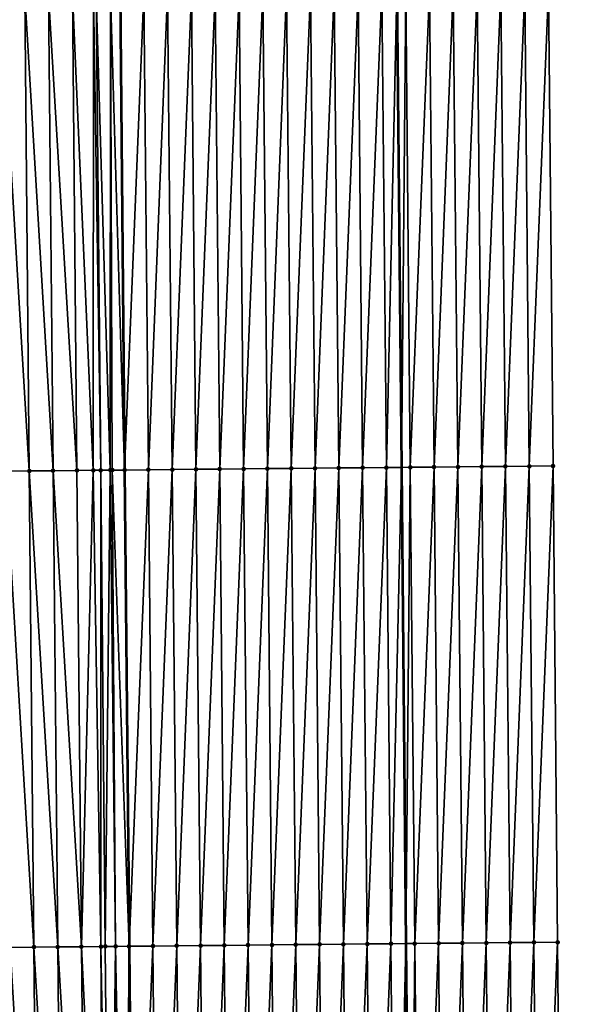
# Model space of a CAD drawing. Header units: feet. Extents: x 2007189 to 2022806, y 818621 to 837694.
# Tile 489 of 656: x 2011351 to 2011374, y 831285 to 831326. Entities that reach past the tile are written whole.
import ezdxf

# ---------------------------------------------------------------- set-up
doc = ezdxf.new("R2010")
doc.units = ezdxf.units.FT
doc.header["$MEASUREMENT"] = 0
for name, color, linetype, lineweight in [('EP_Travel Lane', 172, 'Continuous', 53), ('Road Shots', 141, 'Continuous', 100), ('Road X-Section', 40, 'Continuous', 13), ('STRIPING', 60, 'Continuous', 53)]:
    doc.layers.add(name, color=color, linetype=linetype, lineweight=lineweight)
doc.layers.add('I-77-MM17-21_SB-Surface-Border', color=7, linetype='Continuous')
doc.layers.add('I-77-MM17-21_SB-Surface-TIN', color=7, linetype='Continuous')

msp = doc.modelspace()

# ---------------------------------------------------------------- linework, layer by layer
at = {"layer": 'EP_Travel Lane'}
msp.add_polyline3d([(2011363.948639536, 831587.1496924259, 327.9825644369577), (2011364.130942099, 831567.1516971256, 328.1996464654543), (2011364.313248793, 831547.1532486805, 328.3722723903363), (2011364.495554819, 831527.1548734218, 328.5520783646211), (2011364.677862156, 831507.1563545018, 328.717790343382), (2011364.860168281, 831487.1579684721, 328.896539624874), (2011365.042474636, 831467.1595571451, 329.0728071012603), (2011365.231409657, 831447.1679292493, 329.1712247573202), (2011365.422340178, 831427.1690966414, 329.2806065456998), (2011365.613270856, 831407.1702475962, 329.3851245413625), (2011365.804201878, 831387.1713626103, 329.4790861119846), (2011365.995132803, 831367.1724877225, 329.5760055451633), (2011366.186064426, 831347.1735396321, 329.6513478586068), (2011366.376996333, 831327.1745618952, 329.7179327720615), (2011366.567929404, 831307.1754622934, 329.7486344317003), (2011366.758861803, 831287.1764329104, 329.8000149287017), (2011366.949795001, 831267.1773199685, 329.8267843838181), (2011367.172069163, 831247.2049287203, 329.8679666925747), (2011367.403775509, 831227.2062494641, 329.8584230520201), (2011367.635481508, 831207.2076000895, 329.8339734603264), (2011367.867187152, 831187.2089813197, 329.7943214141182)], dxfattribs=at)
at = {"layer": 'I-77-MM17-21_SB-Surface-Border', "color": 3, "linetype": 'Continuous', "lineweight": -3}
msp.add_polyline3d([(2011369.322614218, 831587.1966415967, 327.7836704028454), (2011369.5048682, 831567.1987977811, 328.0156560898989), (2011369.687126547, 831547.2004749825, 328.2006508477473), (2011370.869348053, 831527.2107512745, 328.3351987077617), (2011371.051608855, 831507.2121590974, 328.4937659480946), (2011370.233907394, 831487.2048694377, 328.6931274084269), (2011371.416130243, 831467.2149983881, 328.8132202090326), (2011371.605020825, 831447.2279396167, 328.9239383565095), (2011370.795995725, 831427.2196848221, 329.0700060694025), (2011370.986926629, 831407.2208117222, 329.1674263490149), (2011371.177857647, 831387.2219265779, 329.2613485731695), (2011371.368788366, 831367.223072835, 329.3645007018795), (2011372.559675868, 831347.2335193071, 329.3950147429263), (2011372.750607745, 831327.2345442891, 329.4623923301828), (2011372.941540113, 831307.235517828, 329.5146616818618), (2011373.132472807, 831287.2364572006, 329.5568326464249), (2011373.323405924, 831267.2373522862, 329.5859769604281), (2011373.543203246, 831247.278200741, 329.6486208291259), (2011373.77181533, 831227.2794271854, 329.6683595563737), (2011374.000426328, 831207.2807488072, 329.6407282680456), (2011373.22910299, 831187.2706106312, 329.6276230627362)], dxfattribs=at)
at = {"layer": 'I-77-MM17-21_SB-Surface-TIN', "color": 128, "linetype": 'Continuous', "lineweight": -3}
for points in [[(2011349.751645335, 831327.0160738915, 329.7873897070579), (2011350.942532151, 831307.0265921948, 329.8390725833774), (2011350.751599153, 831327.025684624, 329.8062781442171)], [(2011350.751599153, 831327.025684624, 329.8062781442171), (2011351.942486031, 831307.0361963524, 329.8560243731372), (2011351.751552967, 831327.0352957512, 329.8252829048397)], [(2011350.751599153, 831327.025684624, 329.8062781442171), (2011350.942532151, 831307.0265921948, 329.8390725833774), (2011351.942486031, 831307.0361963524, 329.8560243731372)], [(2011351.751552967, 831327.0352957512, 329.8252829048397), (2011352.94243991, 831307.0458007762, 329.8730546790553), (2011352.751506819, 831327.0449029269, 329.8431229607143)], [(2011351.751552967, 831327.0352957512, 329.8252829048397), (2011351.942486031, 831307.0361963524, 329.8560243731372), (2011352.94243991, 831307.0458007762, 329.8730546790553)], [(2011352.751506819, 831327.0449029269, 329.8431229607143), (2011353.62998938, 831307.0524022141, 329.8840619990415), (2011353.641743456, 831327.0534477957, 329.8565929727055)], [(2011352.751506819, 831327.0449029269, 329.8431229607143), (2011352.94243991, 831307.0458007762, 329.8730546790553), (2011353.62998938, 831307.0524022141, 329.8840619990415)], [(2011353.641743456, 831327.0534477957, 329.8565929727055), (2011353.62998938, 831307.0524022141, 329.8840619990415), (2011353.942393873, 831307.0553962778, 329.8874550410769)], [(2011353.641743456, 831327.0534477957, 329.8565929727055), (2011353.942393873, 831307.0553962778, 329.8874550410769), (2011353.751460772, 831327.0544995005, 329.8578379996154)], [(2011353.751460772, 831327.0544995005, 329.8578379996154), (2011354.344909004, 831307.059246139, 329.8895229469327), (2011354.349425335, 831327.0602204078, 329.8614006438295)], [(2011353.751460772, 831327.0544995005, 329.8578379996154), (2011353.942393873, 831307.0553962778, 329.8874550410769), (2011354.344909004, 831307.059246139, 329.8895229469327)], [(2011354.349425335, 831327.0602204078, 329.8614006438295), (2011354.344909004, 831307.059246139, 329.8895229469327), (2011354.425286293, 831307.060013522, 329.8895272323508)], [(2011354.349425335, 831327.0602204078, 329.8614006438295), (2011354.942340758, 831307.0649437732, 329.8877264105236), (2011354.751407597, 831327.0640528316, 329.8598280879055)], [(2011354.349425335, 831327.0602204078, 329.8614006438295), (2011354.425286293, 831307.060013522, 329.8895272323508), (2011354.942340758, 831307.0649437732, 329.8877264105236)], [(2011355.751369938, 831327.0735606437, 329.8483586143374), (2011354.751407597, 831327.0640528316, 329.8598280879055), (2011354.942340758, 831307.0649437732, 329.8877264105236)], [(2011355.751369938, 831327.0735606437, 329.8483586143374), (2011354.942340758, 831307.0649437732, 329.8877264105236), (2011355.942302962, 831307.074465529, 329.8803682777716)], [(2011355.751369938, 831327.0735606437, 329.8483586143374), (2011355.942302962, 831307.074465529, 329.8803682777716), (2011356.751324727, 831327.0830697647, 329.837296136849)], [(2011356.751324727, 831327.0830697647, 329.837296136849), (2011355.942302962, 831307.074465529, 329.8803682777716), (2011356.942257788, 831307.083970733, 329.8681526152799)], [(2011356.751324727, 831327.0830697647, 329.837296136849), (2011356.942257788, 831307.083970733, 329.8681526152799), (2011357.751279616, 831327.092568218, 329.8230892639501)], [(2011357.751279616, 831327.092568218, 329.8230892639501), (2011356.942257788, 831307.083970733, 329.8681526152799), (2011357.942212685, 831307.093468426, 329.8537231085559)], [(2011357.751279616, 831327.092568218, 329.8230892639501), (2011357.942212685, 831307.093468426, 329.8537231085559), (2011358.751234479, 831327.1020694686, 329.8097069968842)], [(2011358.751234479, 831327.1020694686, 329.8097069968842), (2011357.942212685, 831307.093468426, 329.8537231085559), (2011358.942167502, 831307.1029744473, 329.8417483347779)], [(2011358.751234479, 831327.1020694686, 329.8097069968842), (2011358.942167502, 831307.1029744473, 329.8417483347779), (2011359.75118934, 831327.1115709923, 329.7964051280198)], [(2011359.75118934, 831327.1115709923, 329.7964051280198), (2011358.942167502, 831307.1029744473, 329.8417483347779), (2011359.94212236, 831307.1124761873, 329.82851164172)], [(2011359.75118934, 831327.1115709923, 329.7964051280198), (2011359.94212236, 831307.1124761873, 329.82851164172), (2011360.751144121, 831327.1210808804, 329.7855688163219)], [(2011360.751144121, 831327.1210808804, 329.7855688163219), (2011359.94212236, 831307.1124761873, 329.82851164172), (2011360.94207714, 831307.1219862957, 329.8177415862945)], [(2011360.751144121, 831327.1210808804, 329.7855688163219), (2011360.94207714, 831307.1219862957, 329.8177415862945), (2011361.751098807, 831327.1306006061, 329.7776321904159)], [(2011361.751098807, 831327.1306006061, 329.7776321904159), (2011360.94207714, 831307.1219862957, 329.8177415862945), (2011361.942031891, 831307.1314991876, 329.8077920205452)], [(2011361.751098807, 831327.1306006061, 329.7776321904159), (2011361.942031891, 831307.1314991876, 329.8077920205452), (2011362.75105348, 831327.1401217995, 329.7701282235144)], [(2011362.75105348, 831327.1401217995, 329.7701282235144), (2011361.942031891, 831307.1314991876, 329.8077920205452), (2011362.941986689, 831307.1410072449, 329.7964174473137)], [(2011362.75105348, 831327.1401217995, 329.7701282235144), (2011362.941986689, 831307.1410072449, 329.7964174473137), (2011363.751008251, 831327.1496327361, 329.759600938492)], [(2011363.751008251, 831327.1496327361, 329.759600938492), (2011362.941986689, 831307.1410072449, 329.7964174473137), (2011363.941941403, 831307.1505241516, 329.7876512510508)], [(2011363.751008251, 831327.1496327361, 329.759600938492), (2011363.941941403, 831307.1505241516, 329.7876512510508), (2011364.750963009, 831327.1591449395, 329.7494470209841)], [(2011364.750963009, 831327.1591449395, 329.7494470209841), (2011363.941941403, 831307.1505241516, 329.7876512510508), (2011364.941896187, 831307.1600336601, 329.7767044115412)], [(2011364.750963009, 831327.1591449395, 329.7494470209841), (2011364.941896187, 831307.1600336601, 329.7767044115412), (2011365.750917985, 831327.1686343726, 329.7325813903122)], [(2011365.750917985, 831327.1686343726, 329.7325813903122), (2011364.941896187, 831307.1600336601, 329.7767044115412), (2011365.941851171, 831307.1695223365, 329.7596170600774)], [(2011365.750917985, 831327.1686343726, 329.7325813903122), (2011365.941851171, 831307.1695223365, 329.7596170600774), (2011366.376996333, 831327.1745618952, 329.7179327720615)], [(2011365.941851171, 831307.1695223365, 329.7596170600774), (2011366.567929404, 831307.1754622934, 329.7486344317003), (2011366.376996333, 831327.1745618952, 329.7179327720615)], [(2011366.750873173, 831327.1781016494, 329.7091850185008), (2011366.376996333, 831327.1745618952, 329.7179327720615), (2011366.567929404, 831307.1754622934, 329.7486344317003)], [(2011366.750873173, 831327.1781016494, 329.7091850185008), (2011366.567929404, 831307.1754622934, 329.7486344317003), (2011366.941806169, 831307.1790094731, 329.7420759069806)], [(2011366.750873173, 831327.1781016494, 329.7091850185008), (2011366.941806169, 831307.1790094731, 329.7420759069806), (2011367.75082882, 831327.187520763, 329.6715920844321)], [(2011367.75082882, 831327.187520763, 329.6715920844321), (2011366.941806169, 831307.1790094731, 329.7420759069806), (2011367.941761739, 831307.188436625, 329.7068536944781)], [(2011367.75082882, 831327.187520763, 329.6715920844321), (2011367.941761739, 831307.188436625, 329.7068536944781), (2011368.750784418, 831327.1969450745, 329.635531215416)], [(2011368.750784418, 831327.1969450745, 329.635531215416), (2011367.941761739, 831307.188436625, 329.7068536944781), (2011368.941717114, 831307.1978842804, 329.6776750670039)], [(2011368.750784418, 831327.1969450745, 329.635531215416), (2011368.941717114, 831307.1978842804, 329.6776750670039), (2011369.750740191, 831327.2063509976, 329.5940502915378)], [(2011369.750740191, 831327.2063509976, 329.5940502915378), (2011368.941717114, 831307.1978842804, 329.6776750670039), (2011369.941672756, 831307.2073039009, 329.640232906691)], [(2011369.750740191, 831327.2063509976, 329.5940502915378), (2011369.941672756, 831307.2073039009, 329.640232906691), (2011370.750696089, 831327.2157438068, 329.5487038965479)], [(2011370.750696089, 831327.2157438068, 329.5487038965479), (2011369.941672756, 831307.2073039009, 329.640232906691), (2011370.941628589, 831307.2167035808, 329.5969130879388)], [(2011370.750696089, 831327.2157438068, 329.5487038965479), (2011370.941628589, 831307.2167035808, 329.5969130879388), (2011371.750651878, 831327.2251480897, 329.5067394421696)], [(2011371.750651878, 831327.2251480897, 329.5067394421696), (2011370.941628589, 831307.2167035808, 329.5969130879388), (2011371.941584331, 831307.2261128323, 329.5564145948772)], [(2011371.750651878, 831327.2251480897, 329.5067394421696), (2011371.941584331, 831307.2261128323, 329.5564145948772), (2011372.750607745, 831327.2345442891, 329.4623923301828)], [(2011372.750607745, 831327.2345442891, 329.4623923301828), (2011371.941584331, 831307.2261128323, 329.5564145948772), (2011372.941540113, 831307.235517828, 329.5146616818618)], [(2011349.751645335, 831327.0160738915, 329.7873897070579), (2011349.942578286, 831307.0169863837, 329.8216333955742), (2011350.942532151, 831307.0265921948, 329.8390725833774)], [(2011366.132783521, 831287.1704976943, 329.8123950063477), (2011366.567929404, 831307.1754622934, 329.7486344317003), (2011365.941851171, 831307.1695223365, 329.7596170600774)], [(2011366.132783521, 831287.1704976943, 329.8123950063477), (2011366.758861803, 831287.1764329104, 329.8000149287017), (2011366.567929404, 831307.1754622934, 329.7486344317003)], [(2011366.941806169, 831307.1790094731, 329.7420759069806), (2011366.567929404, 831307.1754622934, 329.7486344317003), (2011366.758861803, 831287.1764329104, 329.8000149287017)], [(2011367.132738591, 831287.1799772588, 329.7926218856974), (2011366.941806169, 831307.1790094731, 329.7420759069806), (2011366.758861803, 831287.1764329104, 329.8000149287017)], [(2011367.132738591, 831287.1799772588, 329.7926218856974), (2011367.941761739, 831307.188436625, 329.7068536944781), (2011366.941806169, 831307.1790094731, 329.7420759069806)], [(2011367.132738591, 831287.1799772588, 329.7926218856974), (2011368.132693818, 831287.1894403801, 329.7680019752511), (2011367.941761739, 831307.188436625, 329.7068536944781)], [(2011368.132693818, 831287.1894403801, 329.7680019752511), (2011368.941717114, 831307.1978842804, 329.6776750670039), (2011367.941761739, 831307.188436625, 329.7068536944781)], [(2011368.132693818, 831287.1894403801, 329.7680019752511), (2011369.132649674, 831287.1988376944, 329.7239849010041), (2011368.941717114, 831307.1978842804, 329.6776750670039)], [(2011369.132649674, 831287.1988376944, 329.7239849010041), (2011369.941672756, 831307.2073039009, 329.640232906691), (2011368.941717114, 831307.1978842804, 329.6776750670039)], [(2011369.132649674, 831287.1988376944, 329.7239849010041), (2011370.132605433, 831287.2082450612, 329.6829308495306), (2011369.941672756, 831307.2073039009, 329.640232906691)], [(2011370.132605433, 831287.2082450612, 329.6829308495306), (2011370.941628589, 831307.2167035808, 329.5969130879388), (2011369.941672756, 831307.2073039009, 329.640232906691)], [(2011370.132605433, 831287.2082450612, 329.6829308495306), (2011371.132561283, 831287.2176429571, 329.6390851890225), (2011370.941628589, 831307.2167035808, 329.5969130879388)], [(2011371.132561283, 831287.2176429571, 329.6390851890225), (2011371.941584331, 831307.2261128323, 329.5564145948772), (2011370.941628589, 831307.2167035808, 329.5969130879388)], [(2011371.132561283, 831287.2176429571, 329.6390851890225), (2011372.132516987, 831287.2270561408, 329.5997457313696), (2011371.941584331, 831307.2261128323, 329.5564145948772)], [(2011372.132516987, 831287.2270561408, 329.5997457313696), (2011372.941540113, 831307.235517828, 329.5146616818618), (2011371.941584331, 831307.2261128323, 329.5564145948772)], [(2011372.132516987, 831287.2270561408, 329.5997457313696), (2011373.132472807, 831287.2364572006, 329.5568326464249), (2011372.941540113, 831307.235517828, 329.5146616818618)], [(2011351.133464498, 831287.0275679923, 329.8919800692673), (2011350.942532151, 831307.0265921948, 329.8390725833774), (2011349.942578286, 831307.0169863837, 329.8216333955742)], [(2011350.133510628, 831287.0179626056, 329.8746659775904), (2011351.133464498, 831287.0275679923, 329.8919800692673), (2011349.942578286, 831307.0169863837, 329.8216333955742)], [(2011352.13341839, 831287.0371708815, 329.9085580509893), (2011351.942486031, 831307.0361963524, 329.8560243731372), (2011350.942532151, 831307.0265921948, 329.8390725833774)], [(2011351.133464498, 831287.0275679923, 329.8919800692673), (2011352.13341839, 831287.0371708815, 329.9085580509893), (2011350.942532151, 831307.0265921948, 329.8390725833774)], [(2011353.133372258, 831287.0467763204, 329.9258875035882), (2011352.94243991, 831307.0458007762, 329.8730546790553), (2011351.942486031, 831307.0361963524, 329.8560243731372)], [(2011352.13341839, 831287.0371708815, 329.9085580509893), (2011353.133372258, 831287.0467763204, 329.9258875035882), (2011351.942486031, 831307.0361963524, 329.8560243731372)], [(2011353.133372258, 831287.0467763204, 329.9258875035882), (2011353.62998938, 831307.0524022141, 329.8840619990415), (2011352.94243991, 831307.0458007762, 329.8730546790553)], [(2011353.133372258, 831287.0467763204, 329.9258875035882), (2011353.949147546, 831287.0546136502, 329.9403460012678), (2011353.62998938, 831307.0524022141, 329.8840619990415)], [(2011353.949147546, 831287.0546136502, 329.9403460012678), (2011353.942393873, 831307.0553962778, 329.8874550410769), (2011353.62998938, 831307.0524022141, 329.8840619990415)], [(2011354.133326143, 831287.0563800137, 329.9427025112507), (2011354.344909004, 831307.059246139, 329.8895229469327), (2011353.942393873, 831307.0553962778, 329.8874550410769)], [(2011353.949147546, 831287.0546136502, 329.9403460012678), (2011354.133326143, 831287.0563800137, 329.9427025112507), (2011353.942393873, 831307.0553962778, 329.8874550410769)], [(2011354.133326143, 831287.0563800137, 329.9427025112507), (2011354.569023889, 831287.0605495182, 329.945609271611), (2011354.344909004, 831307.059246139, 329.8895229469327)], [(2011354.569023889, 831287.0605495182, 329.945609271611), (2011354.425286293, 831307.060013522, 329.8895272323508), (2011354.344909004, 831307.059246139, 329.8895229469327)], [(2011354.425286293, 831307.060013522, 329.8895272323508), (2011355.133273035, 831287.0659273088, 329.9429147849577), (2011354.942340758, 831307.0649437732, 329.8877264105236)], [(2011354.569023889, 831287.0605495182, 329.945609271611), (2011355.133273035, 831287.0659273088, 329.9429147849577), (2011354.425286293, 831307.060013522, 329.8895272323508)], [(2011355.942302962, 831307.074465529, 329.8803682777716), (2011354.942340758, 831307.0649437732, 329.8877264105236), (2011355.133273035, 831287.0659273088, 329.9429147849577)], [(2011356.133235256, 831287.0754468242, 329.934896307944), (2011355.942302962, 831307.074465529, 329.8803682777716), (2011355.133273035, 831287.0659273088, 329.9429147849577)], [(2011356.133235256, 831287.0754468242, 329.934896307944), (2011356.942257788, 831307.083970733, 329.8681526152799), (2011355.942302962, 831307.074465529, 329.8803682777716)], [(2011356.133235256, 831287.0754468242, 329.934896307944), (2011357.133190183, 831287.0849413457, 329.919531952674), (2011356.942257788, 831307.083970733, 329.8681526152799)], [(2011357.133190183, 831287.0849413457, 329.919531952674), (2011357.942212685, 831307.093468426, 329.8537231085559), (2011356.942257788, 831307.083970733, 329.8681526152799)], [(2011357.133190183, 831287.0849413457, 329.919531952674), (2011358.133145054, 831287.0944418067, 329.9059182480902), (2011357.942212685, 831307.093468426, 329.8537231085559)], [(2011358.133145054, 831287.0944418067, 329.9059182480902), (2011358.942167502, 831307.1029744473, 329.8417483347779), (2011357.942212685, 831307.093468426, 329.8537231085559)], [(2011358.133145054, 831287.0944418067, 329.9059182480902), (2011359.133099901, 831287.1039448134, 329.8930549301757), (2011358.942167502, 831307.1029744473, 329.8417483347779)], [(2011359.133099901, 831287.1039448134, 329.8930549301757), (2011359.94212236, 831307.1124761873, 329.82851164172), (2011358.942167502, 831307.1029744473, 329.8417483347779)], [(2011359.133099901, 831287.1039448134, 329.8930549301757), (2011360.133054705, 831287.1134522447, 329.8814957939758), (2011359.94212236, 831307.1124761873, 329.82851164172)], [(2011360.133054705, 831287.1134522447, 329.8814957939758), (2011360.94207714, 831307.1219862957, 329.8177415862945), (2011359.94212236, 831307.1124761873, 329.82851164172)], [(2011360.133054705, 831287.1134522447, 329.8814957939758), (2011361.133009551, 831287.1229552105, 329.8686203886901), (2011360.94207714, 831307.1219862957, 329.8177415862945)], [(2011361.133009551, 831287.1229552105, 329.8686203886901), (2011361.942031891, 831307.1314991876, 329.8077920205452), (2011360.94207714, 831307.1219862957, 329.8177415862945)], [(2011361.133009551, 831287.1229552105, 329.8686203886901), (2011362.13296427, 831287.1324715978, 329.8597011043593), (2011361.942031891, 831307.1314991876, 329.8077920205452)], [(2011362.13296427, 831287.1324715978, 329.8597011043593), (2011362.941986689, 831307.1410072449, 329.7964174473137), (2011361.942031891, 831307.1314991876, 329.8077920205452)], [(2011362.13296427, 831287.1324715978, 329.8597011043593), (2011363.132919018, 831287.1419848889, 329.8498692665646), (2011362.941986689, 831307.1410072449, 329.7964174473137)], [(2011363.132919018, 831287.1419848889, 329.8498692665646), (2011363.941941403, 831307.1505241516, 329.7876512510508), (2011362.941986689, 831307.1410072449, 329.7964174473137)], [(2011363.132919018, 831287.1419848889, 329.8498692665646), (2011364.132873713, 831287.151503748, 329.8416785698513), (2011363.941941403, 831307.1505241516, 329.7876512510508)], [(2011364.132873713, 831287.151503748, 329.8416785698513), (2011364.941896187, 831307.1600336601, 329.7767044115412), (2011363.941941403, 831307.1505241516, 329.7876512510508)], [(2011364.132873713, 831287.151503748, 329.8416785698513), (2011365.132828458, 831287.1610174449, 329.8319662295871), (2011364.941896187, 831307.1600336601, 329.7767044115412)], [(2011365.132828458, 831287.1610174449, 329.8319662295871), (2011365.941851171, 831307.1695223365, 329.7596170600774), (2011364.941896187, 831307.1600336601, 329.7767044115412)], [(2011365.132828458, 831287.1610174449, 329.8319662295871), (2011366.132783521, 831287.1704976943, 329.8123950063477), (2011365.941851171, 831307.1695223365, 329.7596170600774)], [(2011351.324397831, 831267.0284403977, 329.9144091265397), (2011351.133464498, 831287.0275679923, 329.8919800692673), (2011350.133510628, 831287.0179626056, 329.8746659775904)], [(2011350.32444389, 831267.0188425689, 329.8993213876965), (2011351.324397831, 831267.0284403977, 329.9144091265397), (2011350.133510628, 831287.0179626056, 329.8746659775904)], [(2011352.324351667, 831267.0380491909, 329.9327287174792), (2011352.13341839, 831287.0371708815, 329.9085580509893), (2011351.133464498, 831287.0275679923, 329.8919800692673)], [(2011351.324397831, 831267.0284403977, 329.9144091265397), (2011352.324351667, 831267.0380491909, 329.9327287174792), (2011351.133464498, 831287.0275679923, 329.8919800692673)], [(2011353.324305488, 831267.0476596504, 329.9515394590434), (2011353.133372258, 831287.0467763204, 329.9258875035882), (2011352.13341839, 831287.0371708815, 329.9085580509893)], [(2011352.324351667, 831267.0380491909, 329.9327287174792), (2011353.324305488, 831267.0476596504, 329.9515394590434), (2011352.13341839, 831287.0371708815, 329.9085580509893)], [(2011354.098728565, 831267.0550959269, 329.9641538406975), (2011353.949147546, 831287.0546136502, 329.9403460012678), (2011353.133372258, 831287.0467763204, 329.9258875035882)], [(2011353.324305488, 831267.0476596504, 329.9515394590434), (2011354.098728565, 831267.0550959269, 329.9641538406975), (2011353.133372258, 831287.0467763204, 329.9258875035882)], [(2011354.324259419, 831267.0572585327, 329.966937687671), (2011354.133326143, 831287.0563800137, 329.9427025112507), (2011353.949147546, 831287.0546136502, 329.9403460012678)], [(2011354.098728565, 831267.0550959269, 329.9641538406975), (2011354.324259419, 831267.0572585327, 329.966937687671), (2011353.949147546, 831287.0546136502, 329.9403460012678)], [(2011354.324259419, 831267.0572585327, 329.966937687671), (2011354.569023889, 831287.0605495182, 329.945609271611), (2011354.133326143, 831287.0563800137, 329.9427025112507)], [(2011354.324259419, 831267.0572585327, 329.966937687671), (2011354.881835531, 831267.0625936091, 329.9704314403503), (2011354.569023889, 831287.0605495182, 329.945609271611)], [(2011354.943927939, 831267.0631864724, 329.9704498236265), (2011355.133273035, 831287.0659273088, 329.9429147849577), (2011354.569023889, 831287.0605495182, 329.945609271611)], [(2011354.881835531, 831267.0625936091, 329.9704314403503), (2011354.943927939, 831267.0631864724, 329.9704498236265), (2011354.569023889, 831287.0605495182, 329.945609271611)], [(2011354.943927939, 831267.0631864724, 329.9704498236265), (2011355.324206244, 831267.0668132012, 329.9693246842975), (2011355.133273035, 831287.0659273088, 329.9429147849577)], [(2011356.133235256, 831287.0754468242, 329.934896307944), (2011355.133273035, 831287.0659273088, 329.9429147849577), (2011355.324206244, 831267.0668132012, 329.9693246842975)], [(2011356.324168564, 831267.0763219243, 329.958126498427), (2011356.133235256, 831287.0754468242, 329.934896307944), (2011355.324206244, 831267.0668132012, 329.9693246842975)], [(2011356.324168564, 831267.0763219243, 329.958126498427), (2011357.133190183, 831287.0849413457, 329.919531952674), (2011356.133235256, 831287.0754468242, 329.934896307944)], [(2011356.324168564, 831267.0763219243, 329.958126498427), (2011357.324123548, 831267.08581046, 329.9409990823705), (2011357.133190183, 831287.0849413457, 329.919531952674)], [(2011357.324123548, 831267.08581046, 329.9409990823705), (2011358.133145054, 831287.0944418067, 329.9059182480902), (2011357.133190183, 831287.0849413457, 329.919531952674)], [(2011357.324123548, 831267.08581046, 329.9409990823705), (2011358.324078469, 831267.0953056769, 329.9258409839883), (2011358.133145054, 831287.0944418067, 329.9059182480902)], [(2011358.324078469, 831267.0953056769, 329.9258409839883), (2011359.133099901, 831287.1039448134, 329.8930549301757), (2011358.133145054, 831287.0944418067, 329.9059182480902)], [(2011358.324078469, 831267.0953056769, 329.9258409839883), (2011359.324033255, 831267.1048150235, 329.9148477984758), (2011359.133099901, 831287.1039448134, 329.8930549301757)], [(2011359.324033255, 831267.1048150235, 329.9148477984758), (2011360.133054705, 831287.1134522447, 329.8814957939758), (2011359.133099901, 831287.1039448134, 329.8930549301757)], [(2011359.324033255, 831267.1048150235, 329.9148477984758), (2011360.323988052, 831267.1143232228, 329.90351637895), (2011360.133054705, 831287.1134522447, 329.8814957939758)], [(2011360.323988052, 831267.1143232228, 329.90351637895), (2011361.133009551, 831287.1229552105, 329.8686203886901), (2011360.133054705, 831287.1134522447, 329.8814957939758)], [(2011360.323988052, 831267.1143232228, 329.90351637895), (2011361.323942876, 831267.1238285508, 329.8913386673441), (2011361.133009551, 831287.1229552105, 329.8686203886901)], [(2011361.323942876, 831267.1238285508, 329.8913386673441), (2011362.13296427, 831287.1324715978, 329.8597011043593), (2011361.133009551, 831287.1229552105, 329.8686203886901)], [(2011361.323942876, 831267.1238285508, 329.8913386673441), (2011362.323897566, 831267.1333479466, 329.8833075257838), (2011362.13296427, 831287.1324715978, 329.8597011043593)], [(2011362.323897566, 831267.1333479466, 329.8833075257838), (2011363.132919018, 831287.1419848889, 329.8498692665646), (2011362.13296427, 831287.1324715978, 329.8597011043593)], [(2011362.323897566, 831267.1333479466, 329.8833075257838), (2011363.323852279, 831267.1428648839, 329.8745517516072), (2011363.132919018, 831287.1419848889, 329.8498692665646)], [(2011363.323852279, 831267.1428648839, 329.8745517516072), (2011364.132873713, 831287.151503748, 329.8416785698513), (2011363.132919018, 831287.1419848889, 329.8498692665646)], [(2011363.323852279, 831267.1428648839, 329.8745517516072), (2011364.323806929, 831267.1523884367, 329.8677459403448), (2011364.132873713, 831287.151503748, 329.8416785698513)], [(2011364.323806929, 831267.1523884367, 329.8677459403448), (2011365.132828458, 831287.1610174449, 329.8319662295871), (2011364.132873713, 831287.151503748, 329.8416785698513)], [(2011364.323806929, 831267.1523884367, 329.8677459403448), (2011365.323761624, 831267.1619072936, 329.8595559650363), (2011365.132828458, 831287.1610174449, 329.8319662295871)], [(2011365.323761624, 831267.1619072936, 329.8595559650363), (2011366.132783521, 831287.1704976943, 329.8123950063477), (2011365.132828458, 831287.1610174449, 329.8319662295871)], [(2011365.323761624, 831267.1619072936, 329.8595559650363), (2011366.323716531, 831267.1714040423, 329.8448494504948), (2011366.132783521, 831287.1704976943, 329.8123950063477)], [(2011366.323716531, 831267.1714040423, 329.8448494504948), (2011366.758861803, 831287.1764329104, 329.8000149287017), (2011366.132783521, 831287.1704976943, 329.8123950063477)], [(2011366.323716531, 831267.1714040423, 329.8448494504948), (2011366.949795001, 831267.1773199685, 329.8267843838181), (2011366.758861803, 831287.1764329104, 329.8000149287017)], [(2011367.132738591, 831287.1799772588, 329.7926218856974), (2011366.758861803, 831287.1764329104, 329.8000149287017), (2011366.949795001, 831267.1773199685, 329.8267843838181)], [(2011367.323671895, 831267.1808527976, 329.8159964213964), (2011367.132738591, 831287.1799772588, 329.7926218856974), (2011366.949795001, 831267.1773199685, 329.8267843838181)], [(2011367.323671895, 831267.1808527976, 329.8159964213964), (2011368.132693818, 831287.1894403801, 329.7680019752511), (2011367.132738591, 831287.1799772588, 329.7926218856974)], [(2011367.323671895, 831267.1808527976, 329.8159964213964), (2011368.32362735, 831267.1902920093, 329.784330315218), (2011368.132693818, 831287.1894403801, 329.7680019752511)], [(2011368.32362735, 831267.1902920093, 329.784330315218), (2011369.132649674, 831287.1988376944, 329.7239849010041), (2011368.132693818, 831287.1894403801, 329.7680019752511)], [(2011368.32362735, 831267.1902920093, 329.784330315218), (2011369.323582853, 831267.1997262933, 329.7512116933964), (2011369.132649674, 831287.1988376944, 329.7239849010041)], [(2011369.323582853, 831267.1997262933, 329.7512116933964), (2011370.132605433, 831287.2082450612, 329.6829308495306), (2011369.132649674, 831287.1988376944, 329.7239849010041)], [(2011369.323582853, 831267.1997262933, 329.7512116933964), (2011370.323538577, 831267.2091373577, 329.7112489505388), (2011370.132605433, 831287.2082450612, 329.6829308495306)], [(2011370.323538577, 831267.2091373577, 329.7112489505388), (2011371.132561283, 831287.2176429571, 329.6390851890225), (2011370.132605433, 831287.2082450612, 329.6829308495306)], [(2011370.323538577, 831267.2091373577, 329.7112489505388), (2011371.323494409, 831267.2185371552, 329.6679651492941), (2011371.132561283, 831287.2176429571, 329.6390851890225)], [(2011371.323494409, 831267.2185371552, 329.6679651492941), (2011372.132516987, 831287.2270561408, 329.5997457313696), (2011371.132561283, 831287.2176429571, 329.6390851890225)], [(2011371.323494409, 831267.2185371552, 329.6679651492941), (2011372.323450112, 831267.227950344, 329.6286285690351), (2011372.132516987, 831287.2270561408, 329.5997457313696)], [(2011372.323450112, 831267.227950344, 329.6286285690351), (2011373.132472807, 831287.2364572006, 329.5568326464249), (2011372.132516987, 831287.2270561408, 329.5997457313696)], [(2011372.323450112, 831267.227950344, 329.6286285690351), (2011373.323405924, 831267.2373522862, 329.5859769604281), (2011373.132472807, 831287.2364572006, 329.5568326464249)]]:
    msp.add_3dface(points, dxfattribs=at)
at = {"layer": 'Road Shots', "lineweight": 100}
for p in [(2011366.941806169, 831307.1790094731, 329.7420759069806), (2011367.941761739, 831307.188436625, 329.7068536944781), (2011368.941717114, 831307.1978842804, 329.6776750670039), (2011369.941672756, 831307.2073039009, 329.640232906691), (2011370.941628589, 831307.2167035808, 329.5969130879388), (2011371.941584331, 831307.2261128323, 329.5564145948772), (2011372.941540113, 831307.235517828, 329.5146616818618), (2011350.942532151, 831307.0265921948, 329.8390725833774), (2011351.942486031, 831307.0361963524, 329.8560243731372), (2011352.94243991, 831307.0458007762, 329.8730546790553), (2011353.62998938, 831307.0524022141, 329.8840619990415), (2011353.942393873, 831307.0553962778, 329.8874550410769), (2011354.344909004, 831307.059246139, 329.8895229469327), (2011354.425286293, 831307.060013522, 329.8895272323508), (2011354.942348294, 831307.0649438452, 329.887726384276), (2011355.942302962, 831307.074465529, 329.8803682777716), (2011356.942257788, 831307.083970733, 329.8681526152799), (2011357.942212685, 831307.093468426, 329.8537231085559), (2011358.942167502, 831307.1029744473, 329.8417483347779), (2011359.94212236, 831307.1124761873, 329.82851164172), (2011360.94207714, 831307.1219862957, 329.8177415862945), (2011361.942031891, 831307.1314991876, 329.8077920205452), (2011362.941986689, 831307.1410072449, 329.7964174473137), (2011363.941941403, 831307.1505241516, 329.7876512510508), (2011364.941896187, 831307.1600336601, 329.7767044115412), (2011365.941851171, 831307.1695223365, 329.7596170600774), (2011351.133464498, 831287.0275679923, 329.8919800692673), (2011352.13341839, 831287.0371708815, 329.9085580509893), (2011353.133372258, 831287.0467763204, 329.9258875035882), (2011353.949147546, 831287.0546136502, 329.9403460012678), (2011354.133326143, 831287.0563800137, 329.9427025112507), (2011354.569023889, 831287.0605495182, 329.945609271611), (2011354.569023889, 831287.0605495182, 329.945609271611), (2011355.133280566, 831287.0659273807, 329.9429147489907), (2011356.133235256, 831287.0754468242, 329.934896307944), (2011357.133190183, 831287.0849413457, 329.919531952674), (2011358.133145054, 831287.0944418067, 329.9059182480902), (2011359.133099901, 831287.1039448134, 329.8930549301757), (2011360.133054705, 831287.1134522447, 329.8814957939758), (2011361.133009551, 831287.1229552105, 329.8686203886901), (2011362.13296427, 831287.1324715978, 329.8597011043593), (2011363.132919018, 831287.1419848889, 329.8498692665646), (2011364.132873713, 831287.151503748, 329.8416785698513), (2011365.132828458, 831287.1610174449, 329.8319662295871), (2011366.132783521, 831287.1704976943, 329.8123950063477), (2011367.132738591, 831287.1799772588, 329.7926218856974), (2011368.132693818, 831287.1894403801, 329.7680019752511), (2011369.132649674, 831287.1988376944, 329.7239849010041), (2011370.132605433, 831287.2082450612, 329.6829308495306), (2011371.132561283, 831287.2176429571, 329.6390851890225), (2011372.132516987, 831287.2270561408, 329.5997457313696), (2011373.132472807, 831287.2364572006, 329.5568326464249)]:
    msp.add_point(p, dxfattribs=at)
at = {"layer": 'Road X-Section', "extrusion": (0.009546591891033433, -0.9999486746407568, 0.003392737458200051), "elevation": -812061.6938050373, "flags": 128}
msp.add_lwpolyline([(2019217.479318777, 3084.644541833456), (2019216.479318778, 3084.686294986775), (2019215.479318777, 3084.726793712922), (2019214.479318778, 3084.770113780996), (2019213.479318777, 3084.807556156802), (2019212.479318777, 3084.836734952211), (2019211.479318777, 3084.871957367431), (2019210.479318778, 3084.889498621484), (2019209.479318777, 3084.906586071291), (2019208.479318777, 3084.917532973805), (2019207.479318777, 3084.92629922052), (2019206.479318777, 3084.937673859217), (2019205.479318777, 3084.94762348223), (2019204.479318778, 3084.958393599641), (2019203.479318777, 3084.971630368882), (2019202.479318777, 3084.983605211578), (2019201.479318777, 3084.99803480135), (2019200.479318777, 3085.010250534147), (2019199.479318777, 3085.017608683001), (2019198.962233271, 3085.019409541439), (2019198.881852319, 3085.019405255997), (2019198.479318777, 3085.01733733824), (2019198.166899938, 3085.013944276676), (2019197.479318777, 3085.002936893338), (2019196.479318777, 3084.985906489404), (2019195.479318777, 3084.96895460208), (2019194.479318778, 3084.951515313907), (2019193.479318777, 3084.933898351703), (2019192.479318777, 3084.915636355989), (2019191.479318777, 3084.897299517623), (2019190.479318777, 3084.879926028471), (2019189.479318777, 3084.86291953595), (2019188.479318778, 3084.844519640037), (2019187.479318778, 3084.828845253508), (2019186.479318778, 3084.81920943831), (2019185.479318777, 3084.803835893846), (2019184.479318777, 3084.785945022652), (2019183.479318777, 3084.768549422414), (2019182.479318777, 3084.752337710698), (2019181.479318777, 3084.737896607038), (2019180.479318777, 3084.723808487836), (2019179.479318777, 3084.708184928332), (2019178.479318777, 3084.69078540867), (2019177.479318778, 3084.671673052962), (2019176.479318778, 3084.651159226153), (2019175.479318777, 3084.626253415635), (2019174.479318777, 3084.594257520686), (2019173.679566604, 3084.565508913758)], dxfattribs=at)
at = {"layer": 'Road X-Section', "extrusion": (0.009546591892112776, -0.99994867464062, 0.003392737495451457), "elevation": -812041.6938027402, "flags": 128}
msp.add_lwpolyline([(2019217.47931968, 3084.618888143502), (2019216.47931968, 3084.661801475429), (2019215.47931968, 3084.701141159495), (2019214.47931968, 3084.744987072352), (2019213.47931968, 3084.786041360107), (2019212.47931968, 3084.83005868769), (2019211.47931968, 3084.854678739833), (2019210.47931968, 3084.874451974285), (2019209.47931968, 3084.894023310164), (2019208.47931968, 3084.903735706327), (2019207.47931968, 3084.91192645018), (2019206.47931968, 3084.921758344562), (2019205.47931968, 3084.930677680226), (2019204.47931968, 3084.943553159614), (2019203.47931968, 3084.955112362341), (2019202.47931968, 3084.967975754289), (2019201.47931968, 3084.981589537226), (2019200.47931968, 3084.996953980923), (2019199.47931968, 3085.004972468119), (2019198.915037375, 3085.007667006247), (2019198.915037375, 3085.007667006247), (2019198.47931968, 3085.004760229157), (2019198.295132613, 3085.002403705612), (2019197.47931968, 3084.987945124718), (2019196.47931968, 3084.970615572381), (2019195.47931968, 3084.954037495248), (2019194.47931968, 3084.936723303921), (2019193.47931968, 3084.918970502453), (2019192.47931968, 3084.899011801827), (2019191.47931968, 3084.880631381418), (2019190.47931968, 3084.864657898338), (2019189.47931968, 3084.849117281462), (2019188.47931968, 3084.832345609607), (2019187.47931968, 3084.813763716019), (2019186.47931968, 3084.796509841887), (2019185.47931968, 3084.778423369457), (2019184.47931968, 3084.759058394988), (2019183.47931968, 3084.739901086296), (2019182.47931968, 3084.720729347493), (2019181.47931968, 3084.702400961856), (2019180.47931968, 3084.685315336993), (2019179.47931968, 3084.668682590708), (2019178.47931968, 3084.649778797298), (2019177.47931968, 3084.629107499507), (2019176.47931968, 3084.607655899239), (2019175.47931968, 3084.58186102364), (2019174.728561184, 3084.55752638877)], dxfattribs=at)
at = {"layer": 'STRIPING'}
msp.add_polyline3d([(2011352.323276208, 831587.0457155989, 328.1761123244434), (2011352.505532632, 831567.0476031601, 328.3817445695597), (2011352.687791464, 831547.0492264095, 328.5614463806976), (2011352.870049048, 831527.0509866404, 328.7545868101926), (2011353.05230772, 831507.0526275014, 328.9360164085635), (2011353.234567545, 831487.0541417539, 329.1050250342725), (2011353.416827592, 831467.0556316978, 329.2716488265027), (2011353.605818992, 831447.0576221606, 329.3726381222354), (2011353.796749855, 831427.0587538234, 329.4714883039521), (2011353.987681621, 831407.0597908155, 329.5424307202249), (2011354.178612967, 831387.060871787, 329.6263419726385), (2011354.369543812, 831367.0620053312, 329.7257467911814), (2011354.560475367, 831347.0630644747, 329.8032213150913), (2011354.751407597, 831327.0640528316, 329.8598280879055), (2011354.942340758, 831307.0649437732, 329.8877264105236), (2011355.133273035, 831287.0659273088, 329.9429147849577), (2011355.324206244, 831267.0668132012, 329.9693246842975), (2011355.544379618, 831247.071755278, 329.9940013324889), (2011355.772990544, 831227.073083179, 329.963301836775), (2011356.001601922, 831207.0743714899, 329.9522587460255), (2011356.230212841, 831187.0757000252, 329.9212347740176)], dxfattribs=at)

doc.saveas('drawing.dxf')
